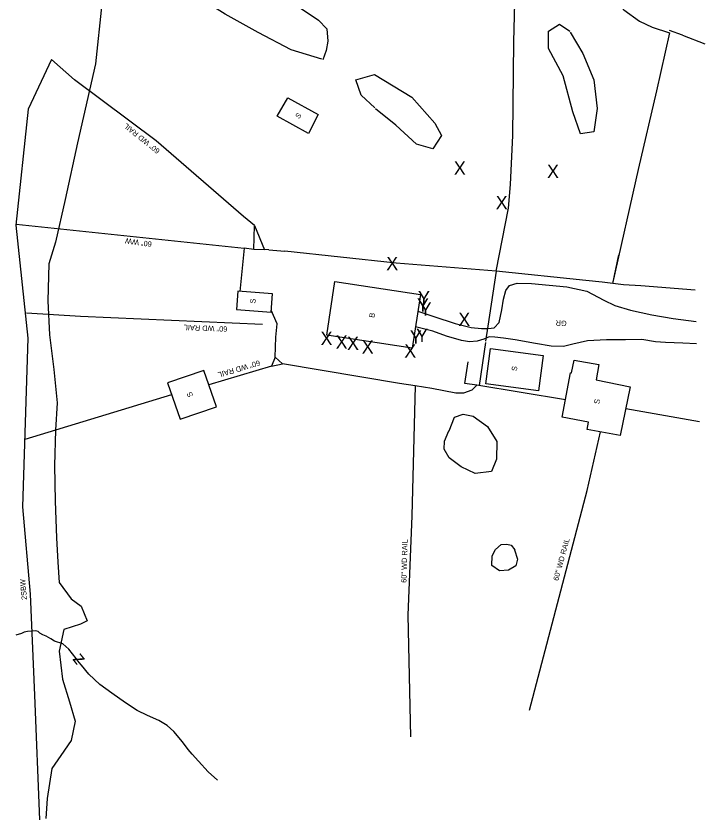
# Model space of a CAD drawing. Extents: x 2030130 to 2036320, y 723205 to 762423.
# Drawn here: x 2031885 to 2032400, y 723219 to 723820 of the extents above; entities that cross this region are included whole.
import ezdxf

# ---------------------------------------------------------------- set-up
doc = ezdxf.new("R2010")
doc.units = 0
for name, color, linetype in [('Draft_Station Labels Major', 7, 'Continuous'), ('Draft_Station Tics Major', 7, 'Continuous'), ('Exist Terrain Model Ground Surface', 7, 'Continuous'), ('Old_Level_23', 7, 'Continuous'), ('Old_Level_28', 7, 'Continuous'), ('Prop Alignment Horizontal', 7, 'Continuous')]:
    doc.layers.add(name, color=color, linetype=linetype)

msp = doc.modelspace()

# ---------------------------------------------------------------- linework, layer by layer
at = {"layer": 'Draft_Station Labels Major'}
for points in [[(2032185.76, 723599.68), (2032197.8, 723595.68), (2032213.72, 723590.45), (2032225.62, 723587.37), (2032233.37, 723586.63), (2032238.24, 723586.63), (2032242.73, 723587.17), (2032246.65, 723591.08), (2032248.48, 723600.51), (2032249.68, 723608.44), (2032251.64, 723615.04), (2032254.24, 723618.79), (2032260.08, 723620.47), (2032270.8, 723620.19), (2032297.2, 723617.7), (2032312.06, 723614.6), (2032324.78, 723607.81), (2032333.1, 723603.9), (2032344.72, 723600.23), (2032360.69, 723596.77), (2032376.48, 723594.05), (2032393.67, 723591.87)], [(2032394.14, 723575.01), (2032383.88, 723575.55), (2032370.8, 723576.16), (2032363.44, 723576.69), (2032353.21, 723578.28), (2032340.9, 723578.08), (2032326.81, 723578.07), (2032312.63, 723577.26), (2032301.58, 723574.86), (2032294.68, 723573.14), (2032285.41, 723573.32), (2032273.61, 723575.35), (2032258.55, 723578.06), (2032249.89, 723579.28), (2032243.26, 723580.18), (2032239.19, 723580.29), (2032235, 723578.69), (2032230.21, 723577.04), (2032224.41, 723576.67), (2032218.31, 723577.69), (2032207.08, 723580.95), (2032196.91, 723584.58), (2032183.94, 723587.81)]]:
    msp.add_lwpolyline(points, dxfattribs=at)
at = {"layer": 'Draft_Station Tics Major'}
for points in [[(2031922.25, 724200.73), (2031919.71, 724167.11), (2031924.88, 724039.8), (2031938.53, 723947.55), (2031954.22, 723890.23), (2031949.66, 723829.54), (2031944.78, 723784.45), (2031931.35, 723725.38), (2031922.07, 723683), (2031914.85, 723651.19), (2031909.92, 723634.92), (2031909.16, 723607.23)], [(2032113.93, 723788.02), (2032091.02, 723795.05), (2032066.53, 723807.89), (2032041.68, 723821.77), (2032033.79, 723826.79), (2032032.78, 723841.22), (2032045.68, 723844.09), (2032070.56, 723837.15), (2032095.51, 723827.84), (2032111.41, 723817.29), (2032117.82, 723810.86), (2032118.54, 723801.42), (2032117.22, 723794.63), (2032114.84, 723787.48)], [(2032299.6, 723808.34), (2032309.09, 723792.42), (2032317.19, 723772.6), (2032319.75, 723751.06), (2032317.29, 723733.82), (2032307.3, 723732.2), (2032301.49, 723748.69), (2032294.46, 723775.7), (2032283.49, 723795.97), (2032283.5, 723808.94), (2032291.6, 723814.14), (2032299.48, 723809)], [(2032153.51, 723751.55), (2032143.49, 723761.07), (2032139.41, 723772.55), (2032153.25, 723776.58), (2032181.32, 723759.61), (2032198.47, 723740.12), (2032203.38, 723730.85), (2032197.01, 723720.9), (2032184.64, 723724.43), (2032169.22, 723738.65), (2032154.03, 723751.02)], [(2031909.16, 723607.23), (2031910.45, 723581.75), (2031913.59, 723556.03), (2031916.27, 723530.97), (2031915.07, 723510.63), (2031914.23, 723484.16), (2031914.69, 723457.38), (2031915.74, 723430.13), (2031916.64, 723411.91), (2031917.61, 723396.66), (2031926.71, 723384.48), (2031934.08, 723378.94), (2031938.72, 723367.88), (2031933.51, 723365.31), (2031921.15, 723361.36), (2031917.75, 723345.17), (2031920.15, 723324.28), (2031925.43, 723307.39), (2031929.72, 723292.9), (2031926.7, 723278.29), (2031918.95, 723267.22), (2031912.1, 723257.52), (2031908.72, 723234.93), (2031907.79, 723220.08)], [(2032209.22, 723510.11), (2032213.26, 723520.15), (2032219.69, 723522.51), (2032227.13, 723521.14), (2032237.78, 723513.31), (2032244.82, 723502.14), (2032244.53, 723488.75), (2032240.71, 723479.69), (2032228.64, 723478.13), (2032218.05, 723483.22), (2032209.19, 723489.83), (2032205.53, 723496.24), (2032205.63, 723502.41), (2032208.89, 723510.06)], [(2032258.05, 723421.1), (2032260.21, 723414.09), (2032259.1, 723409.18), (2032253.48, 723405.82), (2032246.77, 723405.22), (2032241.1, 723409.34), (2032241.36, 723416.61), (2032243.69, 723421.23), (2032248.08, 723425.08), (2032252.32, 723425.35), (2032255.55, 723424.55), (2032258.25, 723421.03)]]:
    msp.add_lwpolyline(points, dxfattribs=at)
at = {"layer": 'Exist Terrain Model Ground Surface'}
for points in [[(2032244.34, 723629.44), (2032253.46, 723676.67), (2032255.14, 723694.19), (2032256.7, 723730.84), (2032257.39, 723801.04), (2032259.36, 723869.51), (2032258.22, 723908.84), (2032249.9, 723998.62), (2032246.32, 724040.22), (2032258.2, 724125.26), (2032280.02, 724122.44), (2032323.52, 724103.97), (2032398.63, 724068.72)], [(2032398.31, 723936.16), (2032385.89, 723936.42), (2032371.22, 723933.67), (2032362.87, 723931.65), (2032348.58, 723924.6), (2032336.55, 723915.78), (2032327.31, 723903.65), (2032321.33, 723891.93), (2032318.63, 723881.48), (2032317.86, 723867.55), (2032320.19, 723855.66), (2032325.46, 723843.03), (2032331, 723834.03), (2032339.79, 723825.06), (2032351.55, 723816.4), (2032361.01, 723812.09), (2032373.82, 723807.72)], [(2032373.82, 723807.72), (2032364.11, 723764.36), (2032350.36, 723705.52), (2032331.37, 723620.23)], [(2032383.68, 723805.92), (2032373.93, 723809.41)], [(2032383.68, 723805.92), (2032400.32, 723799.55)], [(2031929.1, 723772.51), (2031911.92, 723787.74), (2031894.44, 723750.68), (2031885.37, 723663.98), (2031894.28, 723579.35), (2031890.37, 723453.22)], [(2032074.37, 723645.47), (2032063.24, 723645.7), (2032063.75, 723663.64), (2032055.38, 723670.37), (2031990.15, 723726.9), (2031929.1, 723772.51)], [(2031885.59, 723664.6), (2032055.96, 723646.81), (2032052.6, 723614.33)], [(2032063.75, 723663.64), (2032071.1, 723645.54)], [(2032063.24, 723645.7), (2032055.96, 723646.81)], [(2032074.37, 723645.47), (2032086.27, 723644.43)], [(2032244.34, 723629.44), (2032169.66, 723635.47), (2032086.27, 723644.43)], [(2032331.53, 723620.27), (2032336.07, 723641.73)], [(2032311.31, 723622.57), (2032244.34, 723629.44), (2032238.17, 723588.39)], [(2032323.48, 723621.21), (2032311.31, 723622.57)], [(2032339.43, 723619.35), (2032323.48, 723621.21)], [(2032352.41, 723618.48), (2032339.43, 723619.35)], [(2032393.14, 723615.24), (2032352.41, 723618.48)], [(2032069.63, 723589.53), (2031933.72, 723595.46), (2031893.16, 723598.17)], [(2032172.12, 723545.51), (2032084.69, 723560.14), (2032079.17, 723565.17), (2032079.57, 723580.11), (2032080.55, 723590.16), (2032076.14, 723600.37)], [(2032238.17, 723588.39), (2032236.43, 723577.06)], [(2032236.31, 723576.24), (2032231.64, 723543.93)], [(2032079.17, 723565.17), (2032076.32, 723558.35), (2032029.49, 723544.55)], [(2032076.32, 723558.35), (2032084.69, 723560.14)], [(2032229.95, 723544.21), (2032220.88, 723545.43), (2032223.33, 723561.68)], [(2032196.33, 723541.67), (2032183.78, 723543.76), (2032172.12, 723545.51)], [(2032183.78, 723543.76), (2032181.17, 723446.51), (2032178.33, 723372.22), (2032180.22, 723281.14)], [(2032296.06, 723533.23), (2032229.95, 723544.21), (2032226.21, 723540.41), (2032219.84, 723538.24), (2032214.25, 723538.33), (2032196.33, 723541.67)], [(2032001.71, 723536.97), (2031892.08, 723503.51)], [(2032341.22, 723526.64), (2032396.29, 723517.06)], [(2032269.21, 723301.09), (2032312.34, 723465.36), (2032322.21, 723509.3)], [(2031890.37, 723453.22), (2031896.08, 723387.79), (2031899.13, 723312.43), (2031903.01, 723219)]]:
    msp.add_lwpolyline(points, dxfattribs=at)
for points in [[(2032111.25, 723746.62), (2032104.04, 723732.39), (2032080.73, 723745.54), (2032088.5, 723759.19)], [(2032181.5, 723571.87), (2032117.66, 723581.64), (2032123.8, 723621.75), (2032187.64, 723611.98)], [(2032077.02, 723612.57), (2032051.19, 723614.44), (2032050.21, 723600.75), (2032076.03, 723598.9)], [(2032236.69, 723545.09), (2032240.19, 723571.52), (2032279.55, 723566.3), (2032276.05, 723539.87)], [(2032337.07, 723506.51), (2032312.42, 723511.14), (2032313.43, 723516.48), (2032293.6, 723520.21), (2032299.87, 723553.48), (2032300.73, 723553.32), (2032302.48, 723563), (2032320.99, 723559.64), (2032318.93, 723548.1), (2032344.57, 723542.89)], [(2032025.81, 723555.24), (2031998.64, 723545.9), (2032008.01, 723518.69), (2032035.17, 723528.04)]]:
    msp.add_lwpolyline(points, close=True, dxfattribs=at)
at = {"layer": 'Prop Alignment Horizontal'}
msp.add_lwpolyline([(2032035.95, 723248.81), (2032029.05, 723255), (2032021.91, 723262.99), (2032017.19, 723268.24), (2032014.02, 723271.65), (2032009.89, 723277.32), (2032003.39, 723285.1), (2031998.39, 723289.65), (2031992.29, 723293.33), (2031983.7, 723297.08), (2031975.87, 723300.8), (2031967.27, 723306.66), (2031957.04, 723313.9), (2031948.01, 723320.35), (2031939.77, 723327.98), (2031934.33, 723334.72), (2031932.66, 723336.81), (2031930.37, 723339.68), (2031924.8, 723346.67), (2031920.5, 723350.75), (2031914.09, 723352.64), (2031911.38, 723354.57), (2031907.88, 723356.54), (2031905.44, 723357.57), (2031903.28, 723358.6), (2031901.87, 723359.92), (2031899.91, 723360.38), (2031896.97, 723360.27), (2031894.09, 723359.96), (2031891.64, 723359.52), (2031889.47, 723358.51), (2031885.26, 723357.32)], dxfattribs=at)

# ---------------------------------------------------------------- texts
at = {"layer": 'Draft_Station Tics Major'}
for s, p in [('X', (2032212.67, 723701.58)), ('X', (2032282.29, 723699.15)), ('X', (2032243.96, 723675.76)), ('X', (2032162.17, 723630.2)), ('Y', (2032185.89, 723604.55)), ('Y', (2032185.09, 723599.18)), ('Y', (2032187.09, 723596.13)), ('X', (2032216.01, 723588.46)), ('X', (2032113.04, 723574.13)), ('Y', (2032179.83, 723575.2)), ('Y', (2032184.42, 723576.44)), ('X', (2032124.34, 723571.42)), ('X', (2032132.84, 723570.55)), ('X', (2032143.81, 723567.78)), ('X', (2032175.65, 723564.78))]:
    msp.add_text(s, height=10, dxfattribs=at).set_placement(p)
at = {"layer": 'Old_Level_23'}
msp.add_text('GR', height=4, rotation=175.91572, dxfattribs=at).set_placement((2032297.13, 723592.27))
at = {"layer": 'Old_Level_28'}
for s, rotation, p in [('S', 47.74753, (2032096.72, 723743.07)), ('60" WD RAIL', 141.28669, (2031993.33, 723720.05)), ('60" WW', 172.32971, (2031987.18, 723651.53)), ('S', 85.21248, (2032064.32, 723605.14)), ('B', 80.52567, (2032153.18, 723594.37)), ('60" WD RAIL', 177.76816, (2032043.5, 723588.14)), ('60" WD RAIL', 196.60927, (2032067.2, 723562.96)), ('S', 81.22183, (2032259.68, 723554.48)), ('S', 116.81412, (2032017.97, 723536.43)), ('S', 82.15892, (2032321.44, 723529.91)), ('60" WD RAIL', 88.51251, (2032177.25, 723396.3)), ('60" WD RAIL', 74.66452, (2032290.69, 723397.56)), ('2SBW', 94.99994, (2031893.67, 723383.73))]:
    msp.add_text(s, height=4, rotation=rotation, dxfattribs=at).set_placement(p)
at = {"layer": 'Prop Alignment Horizontal'}
msp.add_text('z', height=10, rotation=128.52831, dxfattribs=at).set_placement((2031937.28, 723339.02))

doc.saveas('drawing.dxf')
